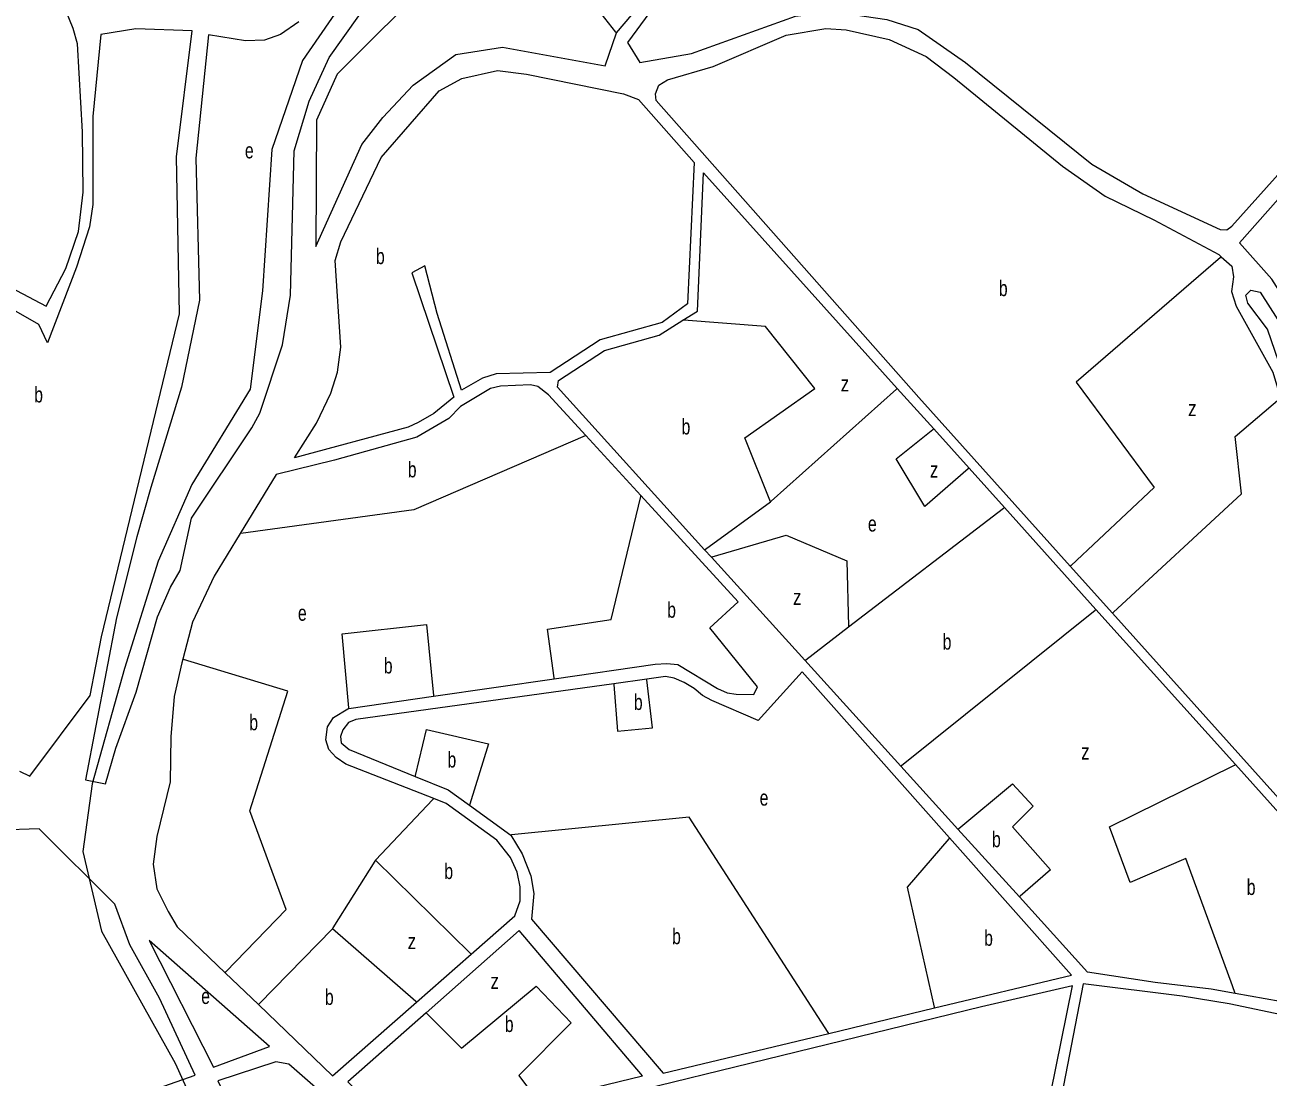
# Model space of a CAD drawing. Extents: x 639657 to 671642, y 222838 to 252123.
# Drawn here: x 645522 to 646316, y 239540 to 240211 of the extents above; entities that cross this region are included whole.
import ezdxf

# ---------------------------------------------------------------- set-up
doc = ezdxf.new("R2010")
doc.units = 0
doc.header["$LTSCALE"] = 4
for name, color, linetype, lineweight in [('1', 7, 'Continuous', 13), ('21', 7, 'Continuous', 13), ('57', 7, 'Continuous', 35)]:
    doc.layers.add(name, color=color, linetype=linetype, lineweight=lineweight)
doc.layers.add('7', color=7, linetype='Continuous')

msp = doc.modelspace()

# ---------------------------------------------------------------- linework, layer by layer
at = {"layer": '1'}
msp.add_line((645837.87, 239633.47), (645778.381, 239580.996), dxfattribs=at)
for points in [[(646377.23, 240177.22), (646170.71, 240335.92), (646117.76, 240368.13), (646111.1, 240370.89), (646100.16, 240368.49), (645973.02, 240269.65), (645921.05, 240218.99), (645906.95, 240199.83), (645914.73, 240186.98), (645947.77, 240192.69), (646014.02, 240216.57), (646037.63, 240219.46), (646072.43, 240214.44), (646092.42, 240208.08), (646122.56, 240186.94), (646203.12, 240122.21), (646235.61, 240103.23), (646284.87, 240080.45), (646289.16, 240080.25), (646292.37, 240082.63)], [(645510.38, 240314.19), (645419.66, 240235.47), (645405.8, 240211.8), (645385.14, 240168.56), (645381.56, 240152.44), (645381.18, 240138.92), (645383.61, 240121.75), (645388.16, 240111.03), (645396.56, 240105.06), (645535.98, 240031.54), (645548.55, 240055.63), (645556.61, 240079.28), (645559.73, 240104.41), (645559.15, 240142.84), (645556.14, 240198.87), (645553.31, 240208.73)], [(645724.04, 240005.45), (645720.5, 240060.82), (645724.1, 240072.65), (645749.87, 240126.42), (645786.84, 240168.87), (645801.2, 240176.87), (645823.94, 240181.89), (645842.41, 240179.61), (645904.29, 240166.97), (645913.97, 240163.36), (645949.34, 240123.13), (645945.19, 240033.16), (645928.92, 240021.29), (645889.56, 240010.14), (645857.48, 239989.38), (645823.09, 239988.39), (645814.49, 239985.61), (645801.08, 239978.02), (645785.47, 240026.94), (645777.631, 240057.283), (645769.27, 240052.86), (645796.18, 239973.52), (645783.28, 239963.11), (645773.39, 239957.32), (645766.93, 239954.54), (645694.47, 239934.94), (645708.48, 239957.06), (645717.76, 239976.18), (645721.86, 239989.5)], [(646315.12, 240016.94), (646302.66, 240033.5), (646301.35, 240038.65), (646304.56, 240041.88), (646310.57, 240040.62), (646321.81, 240022.84), (646340.79, 239997.02), (646327.03, 239982.2)], [(645375.25, 239802.86), (645292.87, 239667.82), (645372.08, 239615.99), (645403.2, 239592.26), (645414.35, 239582.55), (645427.66, 239574.13), (645464.8, 239554.46), (645550.06, 239520.9), (645563.6, 239520.22), (645579.08, 239522.97), (645631.13, 239541.11), (645608.45, 239590.42), (645589.4, 239624.23), (645579.78, 239650.28), (645531.52, 239698.36), (645480.79, 239696.56), (645469.83, 239698.52), (645459.52, 239704.14)], [(645601.87, 239626.99), (645642.75, 239546.24), (645678.46, 239559.48)], [(645769.23, 239496.02), (645791.52, 239467.15), (645858.22, 239403.75), (645861.87, 239402.88), (645865.31, 239403.3), (645871.12, 239406.08), (645900.62, 239430.73), (645965.95, 239428.63), (645976.27, 239430.97), (646074.85, 239502.32), (646103.23, 239506.77), (646173.3, 239512.18), (646190.67, 239598.16), (646132.62, 239584.76)], [(646197.55, 239599.44), (646182.56, 239521.4), (646186.62, 239512.58), (646269.31, 239489.79), (646346.39, 239462.06), (646447.96, 239430.19), (646451.62, 239430.62), (646453.56, 239432.55), (646454.85, 239435.34), (646453.57, 239439.86), (646444.81, 239462.68), (646426.21, 239504.66), (646397.97, 239564.09), (646290.79, 239586.73), (646260.71, 239591.53)], [(645645.52, 239537.63), (645656.44, 239515.46), (645664.79, 239501.03), (645671.2, 239485.31), (645676.33, 239468.96), (645679.09, 239453.47), (645682.85, 239403.35), (645716.69, 239446.91), (645734.79, 239472.46), (645736.32, 239479.98), (645735.48, 239489.66), (645733.14, 239501.28), (645723.29, 239520.01), (645690.9, 239548.27), (645682.52, 239549.79)]]:
    msp.add_lwpolyline(points, close=True, dxfattribs=at)
for points in [[(646046.78, 240347.02), (646021.21, 240353.36), (646017.12, 240356.57), (646014.3, 240361.71), (645992.94, 240336.07), (645946.71, 240299.82), (645899.98, 240278.81), (645878.75, 240274.43), (645799.61, 240253.29), (645784.19, 240242.07), (645721.75, 240179.56), (645708.55, 240150.31), (645708.01, 240069.58), (645737.38, 240134.75), (645750.84, 240151.98), (645770.08, 240172.45), (645797.49, 240192.1), (645827.1, 240196.72), (645892.63, 240184.96), (645899.84, 240205.81)], [(645899.84, 240205.81), (645928.05, 240238.99), (646034.064, 240326.776)], [(645697.17, 240212.9), (645685.61, 240204.91), (645675.32, 240201.22), (645663.29, 240200.74), (645639.66, 240204.73), (645631.59, 240125.9), (645633.88, 240035.52), (645622.47, 239980.03), (645602.87, 239916.03), (645594, 239884.44), (645581, 239832.86), (645561.24, 239729.46), (645573.92, 239727.06), (645580.41, 239749.84), (645593.38, 239785.51), (645607.01, 239833.43), (645615.43, 239852.34), (645621.47, 239863.08), (645628.84, 239896.4), (645667.21, 239953.94), (645672.38, 239963.39), (645686.81, 240006.94), (645691.83, 240038.54), (645694.27, 240130.66), (645703.81, 240162.25), (645716.58, 240190.22), (645735.59, 240216.7)], [(645519.12, 239735.17), (645525.57, 239731.92), (645564.14, 239783.22), (645571.31, 239820.84), (645621.05, 240026.73), (645619.12, 240126.76), (645629.165, 240207.114), (645593.24, 240208.46), (645570.93, 240204.94), (645565.77, 240152.53), (645565.78, 240096.49), (645563.69, 240082.1), (645555.42, 240056.52), (645536.93, 240008.14), (645531.3, 240019.93), (645417.9, 240084.74)], [(646092.79, 239973.32), (645925.13, 240162.76), (645924.69, 240167.05), (645926.81, 240172.64), (645932.38, 240175.88), (645961.55, 240184.37), (646008.06, 240204.52), (646033.38, 240208.7), (646046.48, 240207.9), (646073.77, 240201.56), (646097.43, 240190.92), (646115.08, 240177.47), (646184.44, 240120.85), (646211.57, 240101.85), (646242.55, 240086.72), (646284.07, 240064.56), (646285.656, 240063.147)], [(646353.221, 239999.541), (646333.4, 240024.39), (646317.84, 240048.81), (646297.35, 240071.91), (646386.06, 240172.1), (646528.839, 240079.267), (646571.472, 240051.548), (646640.237, 240006.838)], [(645942.282, 240022.625), (645951.65, 240028.46), (645955.38, 240116.72), (646079.006, 239979.164), (646102.259, 239953.292), (646124.769, 239928.245), (646147.296, 239903.18), (646205.693, 239838.202), (646294.643, 239739.23)], [(646285.656, 240063.147), (646292.47, 240057.08), (646293.36, 240050.21), (646292.11, 240040.98), (646295.1, 240031.53), (646318.5, 239989.6), (646323.541, 239973.073)], [(645892.31, 240003.41), (645927.02, 240013.12), (645942.282, 240022.625)], [(645956.122, 239876.31), (645862.19, 239979.9), (645862.8, 239984.28), (645892.31, 240003.41)], [(645880.34, 239949.064), (645856.59, 239974.97), (645849.72, 239980.36), (645845, 239981.45), (645825.87, 239980.64), (645819.42, 239979.15), (645800.48, 239967.58), (645792.95, 239960.07), (645772.51, 239948.08), (645720.04, 239933.37), (645682.84, 239924.22), (645659.843, 239886.621)], [(646323.541, 239973.073), (646354.11, 239872.86), (646360.95, 239854.56), (646368.87, 239837.55), (646381.93, 239816), (646395.16, 239767.79), (646398.98, 239742.18), (646399.77, 239710.13), (646398.65, 239687.33), (646396.91, 239674.86), (646395.39, 239666.48), (646392.58, 239662.18), (646388.07, 239658.97), (646383.33, 239657.69), (646378.18, 239658.56), (646372.6, 239661.8), (646216.242, 239835.878), (646189.331, 239865.838), (646092.79, 239973.32)], [(645977.55, 239843.03), (645915.43, 239910.789), (645880.34, 239949.064)], [(645659.843, 239886.621), (645643.17, 239859.36), (645629.36, 239830.15), (645623.235, 239806.45)], [(646294.561, 239593.262), (646279.2, 239596), (646243.54, 239600.4), (646200.36, 239606.96), (646156.869, 239654.922), (646117.698, 239698.121), (646081.218, 239738.352), (646020.074, 239805.782), (645960.415, 239871.576), (645956.122, 239876.31)], [(645860.193, 239793.998), (645924.6, 239803.37), (645931.91, 239803.78), (645939, 239803.12), (645964.33, 239787.78), (645970.56, 239784.97), (645976.14, 239784.1), (645987.53, 239784.07), (645989.91, 239788.8), (645959.47, 239826.51), (645977.55, 239843.03)], [(645623.235, 239806.45), (645622.64, 239804.15), (645617.66, 239782.65), (645615.67, 239757.06), (645615.19, 239728.25), (645606.73, 239693.43), (645604.33, 239675.8), (645606.66, 239660.1), (645613.94, 239645.67), (645619.72, 239635.76), (645650.204, 239606.574), (645671.499, 239586.186)], [(645783.286, 239717.557), (645727.18, 239739.57), (645720.96, 239743.89), (645716.46, 239748.84), (645714.53, 239755.09), (645715.63, 239763.26), (645719.29, 239769.27), (645728.54, 239774.84), (645729.246, 239774.943), (645783.23, 239782.798), (645860.193, 239793.998)], [(646018.29, 239798.4), (645990.29, 239767.29), (645960.66, 239780.05), (645954.65, 239783.29), (645949.5, 239787.82), (645943.06, 239791.71), (645936.62, 239794.31), (645931.04, 239795.4), (645919.132, 239793.743), (645898.105, 239790.817)], [(646102.697, 239584.061), (646190.04, 239605.05), (646112.355, 239692.505), (646018.29, 239798.4)], [(645898.105, 239790.817), (645733.69, 239767.94), (645728.96, 239766.02), (645725.29, 239761.51), (645723.78, 239757.21), (645724.2, 239753.13), (645729.35, 239748.81), (645771.49, 239731.764)], [(646294.643, 239739.23), (646372.15, 239652.99), (646376.86, 239645.88), (646381.57, 239634.89), (646384.018, 239623.408)], [(645771.49, 239731.764), (645792.49, 239723.27), (645806.068, 239713.431), (645832.4, 239694.35)], [(645807.193, 239618.293), (645835.09, 239642.73), (645838.33, 239652.4), (645838.35, 239661.21), (645836.44, 239670.68), (645832.37, 239679.94), (645823.58, 239691.15), (645791.18, 239714.46), (645783.286, 239717.557)], [(645832.4, 239694.35), (645839.68, 239682.29), (645845.24, 239668.29), (645847.16, 239657.11), (645845.62, 239640.77), (645929.66, 239542.48), (646035.315, 239567.869), (646102.697, 239584.061)], [(645849.898, 239524.636), (645916.54, 239540.79), (645837.87, 239633.47)], [(645671.499, 239586.186), (645718.82, 239540.88), (645772.276, 239587.706), (645807.193, 239618.293)], [(646333.295, 239586.067), (646323.24, 239588.15), (646294.561, 239593.262)], [(645778.381, 239580.996), (645728.48, 239536.98), (645756.79, 239508.74), (645758.72, 239505.51), (645761.94, 239504), (645766.46, 239504.41), (645849.898, 239524.636)]]:
    msp.add_lwpolyline(points, dxfattribs=at)
at = {"layer": '21'}
for points in [[(645899.84, 240205.81), (645899.45, 240206.31), (645869.038, 240245.262), (646018.335, 240343.824), (646033.602, 240327.277), (646034.064, 240326.776)], [(646285.656, 240063.147), (646285.156, 240062.715), (646193.022, 239983.108), (646242.788, 239916.045), (646189.831, 239866.308), (646189.331, 239865.838)], [(645998.022, 239906.9), (645981.772, 239947.544), (646026.46, 239979.043), (645994.975, 240018.671), (645942.781, 240022.587), (645942.282, 240022.625)], [(645998.022, 239906.9), (645998.522, 239907.346), (646078.506, 239978.718), (646079.006, 239979.164)], [(646216.242, 239835.878), (646216.742, 239836.34), (646298.647, 239911.981), (646294.585, 239948.56), (646323.041, 239972.65), (646323.541, 239973.073)], [(646124.769, 239928.245), (646124.269, 239927.813), (646096.538, 239903.852), (646078.257, 239934.335), (646101.759, 239952.897), (646102.259, 239953.292)], [(645880.34, 239949.064), (645879.84, 239948.849), (645770.522, 239901.819), (645660.344, 239886.69), (645659.843, 239886.621)], [(645860.193, 239793.998), (645860.124, 239794.498), (645855.834, 239825.612), (645896.459, 239831.708), (645915.31, 239910.289), (645915.43, 239910.789)], [(645956.122, 239876.31), (645956.622, 239876.675), (645998.022, 239906.9)], [(646047.913, 239827.095), (646146.796, 239902.797), (646147.296, 239903.18)], [(645960.415, 239871.576), (645960.915, 239871.722), (646008.178, 239885.562), (646046.772, 239869.304), (646047.899, 239827.595), (646047.913, 239827.095)], [(646081.218, 239738.352), (646081.718, 239738.753), (646205.193, 239837.801), (646205.693, 239838.202)], [(645729.246, 239774.943), (645729.2, 239775.443), (645724.819, 239822.564), (645778.647, 239828.66), (645783.18, 239783.298), (645783.23, 239782.798)], [(646020.074, 239805.782), (646020.574, 239806.165), (646047.913, 239827.095)], [(645650.204, 239606.574), (645650.69, 239607.074), (645689.272, 239646.778), (645665.912, 239709.776), (645690.287, 239785.984), (645623.735, 239806.297), (645623.235, 239806.45)], [(645898.105, 239790.817), (645898.145, 239790.317), (645900.522, 239760.581), (645922.866, 239762.614), (645919.192, 239793.243), (645919.132, 239793.743)], [(645771.49, 239731.764), (645771.61, 239732.264), (645778.647, 239761.598), (645818.256, 239752.453), (645806.224, 239713.931), (645806.068, 239713.431)], [(646294.561, 239593.262), (646292.733, 239598.262), (646263.101, 239679.293), (646227.554, 239664.052), (646214.351, 239699.615), (646294.143, 239738.983), (646294.643, 239739.23)], [(646117.698, 239698.121), (646118.198, 239698.538), (646152.397, 239727.05), (646165.6, 239712.825), (646152.397, 239699.615), (646176.772, 239672.181), (646157.369, 239655.356), (646156.869, 239654.922)], [(645746.147, 239678.277), (645782.813, 239717.057), (645783.286, 239717.557)], [(646035.315, 239567.869), (646034.992, 239568.369), (645946.225, 239705.712), (645832.9, 239694.4), (645832.4, 239694.35)], [(646112.355, 239692.505), (646111.927, 239692.005), (646085.366, 239661.003), (646102.584, 239584.561), (646102.697, 239584.061)], [(645746.147, 239678.277), (645745.833, 239677.777), (645719.039, 239635.085), (645718.725, 239634.585)], [(645807.193, 239618.293), (645806.693, 239618.784), (645746.147, 239678.277)], [(645718.725, 239634.585), (645671.987, 239586.686), (645671.499, 239586.186)], [(645772.276, 239587.706), (645771.776, 239588.144), (645718.725, 239634.585)], [(645778.381, 239580.996), (645778.881, 239580.496), (645800.991, 239558.377), (645848.725, 239598.005), (645871.069, 239574.635), (645837.553, 239541.104), (645849.523, 239525.136), (645849.898, 239524.636)]]:
    msp.add_lwpolyline(points, dxfattribs=at)
at = {"layer": '57', "lineweight": 13}
msp.add_lwpolyline([(645734.751, 240239.211), (645699.513, 240188.284), (645679.936, 240131.482), (645674.062, 240041.382), (645666.232, 239978.704), (645629.035, 239917.985), (645607.5, 239869.017), (645585.966, 239800.463), (645565.41, 239727.013), (645559.537, 239683.921), (645571.283, 239632.995), (645618.268, 239548.771), (645647.634, 239484.134)], dxfattribs=at)

# ---------------------------------------------------------------- texts
at = {"layer": '7'}
for s, width, p in [('e', 0.75, (645662.867, 240125.86)), ('b', 0.75, (645746.44, 240058.415)), ('b', 0.75, (646143.803, 240038.001)), ('z', 0.8, (646042.948, 239977.209)), ('b', 0.75, (645528.456, 239970.19)), ('z', 0.8, (646264.531, 239961.475)), ('b', 0.75, (645941.384, 239949.773)), ('b', 0.75, (645766.764, 239922.433)), ('z', 0.8, (646099.823, 239922.34)), ('e', 0.75, (646060.28, 239887.886)), ('z', 0.8, (646012.479, 239841.052)), ('b', 0.75, (645932.244, 239832.921)), ('e', 0.75, (645696.686, 239830.984)), ('b', 0.75, (646107.947, 239812.599)), ('b', 0.75, (645751.462, 239797.358)), ('b', 0.75, (645910.983, 239774.083)), ('b', 0.75, (645665.669, 239761.165)), ('b', 0.75, (645792.087, 239737.408)), ('z', 0.8, (646196.307, 239742.489)), ('e', 0.75, (645991.218, 239713.116)), ('b', 0.75, (646139.431, 239686.603)), ('b', 0.75, (645790.056, 239666.281)), ('b', 0.75, (646301.932, 239656.12)), ('b', 0.75, (645935.358, 239624.716)), ('z', 0.8, (645766.697, 239621.573)), ('b', 0.75, (646134.421, 239623.7)), ('z', 0.8, (645819.509, 239596.17)), ('b', 0.75, (645713.884, 239586.009)), ('e', 0.75, (645634.993, 239586.615)), ('b', 0.75, (645828.65, 239568.735))]:
    msp.add_text(s, height=10, dxfattribs=dict(at, width=width)).set_placement(p)

doc.saveas('drawing.dxf')
